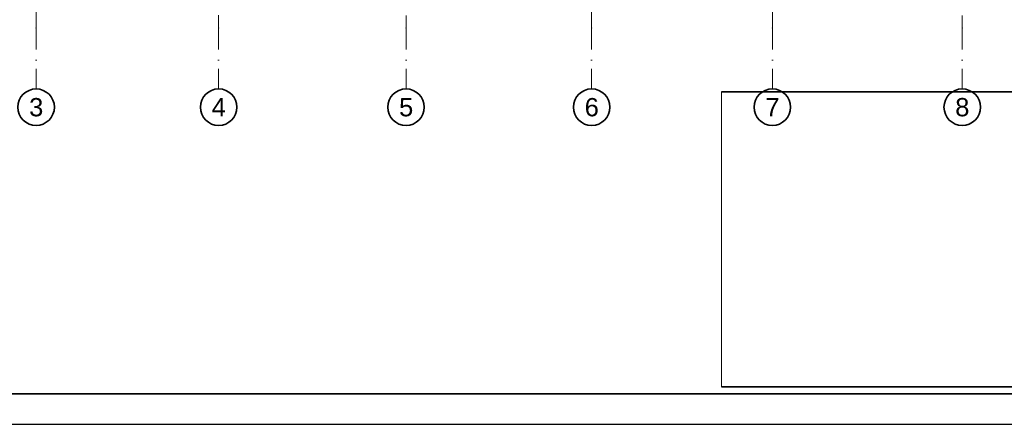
# Model space of a CAD drawing. Header units: millimetres. Extents: x -1465 to 393277, y -3788 to 454312.
# Tile 945 of 958: x 363123 to 379305, y 424612 to 431257. Entities that reach past the tile are written whole.
import ezdxf

# ---------------------------------------------------------------- set-up
doc = ezdxf.new("R2010")
doc.units = ezdxf.units.MM
doc.header["$XCLIPFRAME"] = 2
doc.linetypes.add('Kropki i Kreski', pattern=[6.702778, 3.527778, -1.763889, 0, -1.411111])
doc.layers.add('arch tabela_Nr_Pióra__100', color=7, linetype='Continuous', lineweight=20)
doc.layers.add('CP_FRREF', color=251, linetype='Continuous', lineweight=35)
doc.layers.add('CP_LINENORM', color=253, linetype='Continuous')
doc.layers.add('Konstrukcja - Siatka mod', color=8, linetype='Continuous')
doc.styles.add('STYL_AUTOMATYCZNY_1', font='ARIALN.TTF')
picture_1 = doc.add_image_def('image4.tif', size_in_pixel=(2126, 2126))

msp = doc.modelspace()

# ---------------------------------------------------------------- linework, layer by layer
at = {"color": 7, "linetype": 'Continuous', "lineweight": 35}
for p, q in [((374657, 430073), (392657, 430073)), ((375433, 430073), (392389, 430073)), ((374657, 425228), (392657, 425228))]:
    msp.add_line(p, q, dxfattribs=at)
at = {"layer": 'CP_FRREF'}
msp.add_line((339777, 425112), (392777, 425112), dxfattribs=at)
at = {"layer": 'CP_LINENORM', "linetype": 'Continuous'}
msp.add_line((338277, 424612), (393277, 424612), dxfattribs=at)
at = {"layer": 'Konstrukcja - Siatka mod', "color": 8, "linetype": 'Kropki i Kreski', "lineweight": 13, "ltscale": 100}
for p, q in [((363393, 431120), (363393, 448085)), ((366393, 448090), (366393, 431120)), ((369473, 448085), (369473, 431120)), ((372523, 431120), (372523, 448085)), ((375493, 431120), (375493, 448085)), ((378613, 448085), (378613, 431120)), ((363393, 431120), (363393, 430120)), ((366393, 431120), (366393, 430120)), ((369473, 431120), (369473, 430120)), ((372523, 431120), (372523, 430120)), ((375493, 431120), (375493, 430120)), ((378613, 431120), (378613, 430120))]:
    msp.add_line(p, q, dxfattribs=at)
at = {"layer": 'Konstrukcja - Siatka mod', "color": 8, "linetype": 'Continuous', "lineweight": 35, "ltscale": 100}
for centre in [(363393, 429820), (366393, 429820), (369473, 429820), (372523, 429820), (375493, 429820), (378613, 429820)]:
    msp.add_circle(centre, 300, dxfattribs=at)
at = {"layer": 'Konstrukcja - Siatka mod', "color": 8, "linetype": 'Kropki i Kreski', "lineweight": 13, "ltscale": 100}
for p in [(363393, 431120), (363393, 431120), (366393, 431120), (366393, 431120), (369473, 431120), (369473, 431120), (372523, 431120), (372523, 431120), (375493, 431120), (375493, 431120), (378613, 431120), (378613, 431120)]:
    msp.add_point(p, dxfattribs=at)

# ---------------------------------------------------------------- texts
at = {"layer": 'Konstrukcja - Siatka mod', "color": 8, "linetype": 'Continuous', "lineweight": 13, "char_height": 300, "attachment_point": 1, "style": 'STYL_AUTOMATYCZNY_1'}
for s, insert in [('\\A1;{\\pql;\\pt0;\\fArial|b0|i0|c238|p0;\\W1.000000;3}', (363278, 429970)), ('\\A1;{\\pql;\\pt0;\\fArial|b0|i0|c238|p0;\\W1.000000;4}', (366278, 429970)), ('\\A1;{\\pql;\\pt0;\\fArial|b0|i0|c238|p0;\\W1.000000;5}', (369358, 429970)), ('\\A1;{\\pql;\\pt0;\\fArial|b0|i0|c238|p0;\\W1.000000;6}', (372408, 429970)), ('\\A1;{\\pql;\\pt0;\\fArial|b0|i0|c238|p0;\\W1.000000;7}', (375378, 429970)), ('\\A1;{\\pql;\\pt0;\\fArial|b0|i0|c238|p0;\\W1.000000;8}', (378498, 429970))]:
    msp.add_mtext(s, dxfattribs=dict(at, insert=insert))

# ---------------------------------------------------------------- pictures from other files: only their frames are drawn
at = {"layer": 'arch tabela_Nr_Pióra__100', "linetype": 'Continuous'}
image = msp.add_image(picture_1, insert=(374657, 425228), size_in_units=(5000, 5000), dxfattribs=at)
image.set_boundary_path([(-0.5, 65.5), (2059.8, 2125.5)])

doc.saveas('drawing.dxf')
